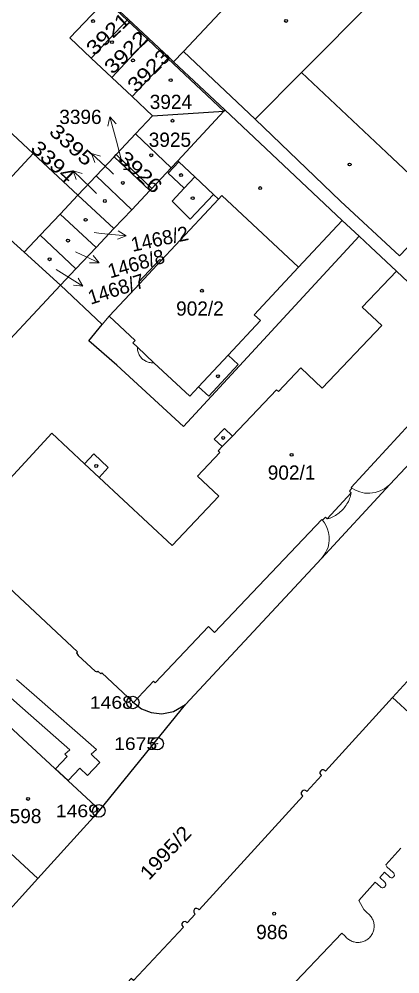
# Model space of a CAD drawing. Extents: x -679733 to -673243, y -1075091 to -1066557.
# Drawn here: x -676245.5 to -676200, y -1071222.5 to -1071108.5 of the extents above; entities that cross this region are included whole.
import ezdxf
from ezdxf.enums import TextEntityAlignment as Align

# ---------------------------------------------------------------- set-up
doc = ezdxf.new("R2010")
doc.units = 0
doc.header["$LTSCALE"] = 0.68
for name, color, linetype, lineweight in [('1', 7, 'Continuous', 25), ('13', 7, 'Continuous', 13), ('3', 7, 'Continuous', 25), ('4', 7, 'Continuous', 13), ('5', 7, 'Continuous', 25), ('7', 7, 'Continuous', 13), ('8', 7, 'Continuous', 25)]:
    doc.layers.add(name, color=color, linetype=linetype, lineweight=lineweight)
doc.layers.add('2', color=7, linetype='Continuous')

msp = doc.modelspace()

# ---------------------------------------------------------------- linework, layer by layer
at = {"layer": '1'}
for p, q in [((-676234.42, -1071115.43), (-676236.85, -1071113.13)), ((-676231.98, -1071117.73), (-676234.42, -1071115.43)), ((-676229.54, -1071120.04), (-676231.98, -1071117.73)), ((-676229.54, -1071120.04), (-676221.03, -1071119.48)), ((-676220.89, -1071119.33), (-676221.03, -1071119.48)), ((-676231.56, -1071122.19), (-676227.3, -1071126.22)), ((-676229.85, -1071128.96), (-676234.12, -1071124.91)), ((-676229.61, -1071128.7), (-676233.88, -1071124.66)), ((-676232.01, -1071131.24), (-676236.29, -1071127.21)), ((-676234.15, -1071133.5), (-676238.45, -1071129.5)), ((-676240.59, -1071131.77), (-676242.96, -1071134.29)), ((-676244.88, -1071136.32), (-676240.55, -1071140.25)), ((-676192.78, -1071180.63), (-676200.89, -1071189.48)), ((-676250.13, -1071218.72), (-676243.22, -1071211.1))]:
    msp.add_line(p, q, dxfattribs=at)
for points in [[(-676199.04, -1071102.18), (-676200.68, -1071103.72), (-676209.74, -1071095.16), (-676225.83, -1071112.33), (-676227.03, -1071113.57), (-676220.89, -1071119.33)], [(-676236.85, -1071113.13), (-676239.41, -1071110.71), (-676235.13, -1071106.19), (-676235.02, -1071106.07)], [(-676235.02, -1071106.07), (-676232.45, -1071108.48), (-676230.02, -1071110.76), (-676227.57, -1071113.06), (-676227.03, -1071113.57)], [(-676261.62, -1071107.83), (-676258.07, -1071111.18), (-676243.8, -1071124.53), (-676238.45, -1071129.5), (-676236.29, -1071127.21), (-676234.12, -1071124.91), (-676233.88, -1071124.66), (-676231.56, -1071122.19), (-676229.54, -1071120.04)], [(-676236.85, -1071113.13), (-676232.57, -1071108.6), (-676232.45, -1071108.48)], [(-676234.42, -1071115.43), (-676230.14, -1071110.89), (-676230.02, -1071110.76)], [(-676231.98, -1071117.73), (-676227.7, -1071113.19), (-676227.57, -1071113.06)], [(-676221.03, -1071119.48), (-676226.54, -1071125.41), (-676227.3, -1071126.22), (-676229.61, -1071128.7), (-676229.85, -1071128.96), (-676232.01, -1071131.24), (-676234.15, -1071133.5), (-676236.29, -1071135.75)], [(-676220.89, -1071119.33), (-676206.89, -1071132.51), (-676204.87, -1071134.4)], [(-676243.8, -1071124.53), (-676253.69, -1071135.2), (-676268.05, -1071122.23), (-676276.45, -1071131.52)], [(-676238.45, -1071129.5), (-676240.59, -1071131.77), (-676236.29, -1071135.75)], [(-676204.87, -1071134.4), (-676225.85, -1071157.13), (-676233.8, -1071149.8), (-676237.15, -1071146.9), (-676235.55, -1071144.96), (-676240.55, -1071140.25), (-676249.94, -1071150.27), (-676252.66, -1071153.13), (-676255.04, -1071155.66), (-676257.2, -1071157.96)], [(-676238.69, -1071138.29), (-676242.96, -1071134.29), (-676244.88, -1071136.32)], [(-676204.87, -1071134.4), (-676203.51, -1071135.69), (-676200.43, -1071138.58), (-676190.22, -1071148.16), (-676188.12, -1071150.12)], [(-676254.22, -1071146.3), (-676255.85, -1071144.76), (-676246.53, -1071134.79), (-676244.88, -1071136.32)], [(-676236.29, -1071135.75), (-676238.69, -1071138.29), (-676240.55, -1071140.25)], [(-676225.61, -1071190.31), (-676209.37, -1071172.89), (-676201.22, -1071164.07), (-676188.12, -1071150.12)], [(-676261.28, -1071162.3), (-676252.88, -1071170.12), (-676253.02, -1071170.27), (-676249.35, -1071173.7), (-676249.45, -1071173.81), (-676249.16, -1071174.08), (-676249.26, -1071174.19), (-676246.82, -1071176.47), (-676246.72, -1071176.36), (-676238.5, -1071184.04), (-676238.61, -1071184.15), (-676238.42, -1071184.46), (-676236.41, -1071186.34), (-676236.16, -1071186.44), (-676236.06, -1071186.33), (-676235.7, -1071186.67), (-676235.59, -1071186.56), (-676231.81, -1071190.09), (-676230.87, -1071190.84), (-676229.69, -1071191.27), (-676228.42, -1071191.44), (-676227.02, -1071191.16), (-676225.61, -1071190.31)], [(-676253.82, -1071186.26), (-676250.38, -1071189.45), (-676245.54, -1071193.94), (-676235.82, -1071202.93), (-676225.61, -1071190.31)], [(-676200.89, -1071189.48), (-676208.89, -1071198.29), (-676208.97, -1071198.22)], [(-676200.89, -1071189.48), (-676191.19, -1071198.39), (-676190.23, -1071199.26), (-676188.79, -1071200.58), (-676181.83, -1071206.97), (-676180.87, -1071207.85), (-676178.26, -1071210.25)], [(-676208.97, -1071198.22), (-676209.137, -1071198.131), (-676209.326, -1071198.14), (-676209.466, -1071198.226), (-676209.561, -1071198.39), (-676209.558, -1071198.579), (-676209.46, -1071198.74)], [(-676209.46, -1071198.74), (-676209.38, -1071198.82), (-676211.12, -1071200.72), (-676211.2, -1071200.64)], [(-676211.2, -1071200.64), (-676211.374, -1071200.563), (-676211.563, -1071200.584), (-676211.683, -1071200.662), (-676211.778, -1071200.827), (-676211.778, -1071201.017), (-676211.68, -1071201.18)], [(-676253.4, -1071201.73), (-676253, -1071202.09), (-676243.22, -1071211.1), (-676235.82, -1071202.93)], [(-676211.68, -1071201.18), (-676211.6, -1071201.25), (-676223.99, -1071214.83), (-676224.07, -1071214.76)], [(-676224.53, -1071215.28), (-676224.45, -1071215.35), (-676225.4, -1071216.4), (-676225.48, -1071216.32)], [(-676224.07, -1071214.76), (-676224.239, -1071214.682), (-676224.424, -1071214.703), (-676224.534, -1071214.775), (-676224.629, -1071214.935), (-676224.627, -1071215.121), (-676224.53, -1071215.28)], [(-676225.48, -1071216.32), (-676225.651, -1071216.246), (-676225.836, -1071216.27), (-676225.935, -1071216.335), (-676226.033, -1071216.493), (-676226.035, -1071216.68), (-676225.94, -1071216.84)], [(-676225.94, -1071216.84), (-676225.86, -1071216.91), (-676231.81, -1071223.3), (-676232.11, -1071223.06), (-676241.64, -1071233.59), (-676241.34, -1071233.94)]]:
    msp.add_lwpolyline(points, dxfattribs=at)
at = {"layer": '13'}
for points in [[(-676241.13, -1071198.02), (-676239.63, -1071199.4), (-676238.23, -1071197.93), (-676237.29, -1071198.79), (-676235.85, -1071197.23), (-676236.88, -1071196.27), (-676236.23, -1071195.68), (-676243.66, -1071189.16), (-676245.79, -1071187.32)], [(-676247.19, -1071188.9), (-676245.06, -1071190.76), (-676239.41, -1071195.72), (-676240, -1071196.27), (-676239.72, -1071196.53), (-676241.13, -1071198.02)]]:
    msp.add_lwpolyline(points, dxfattribs=at)
at = {"layer": '3'}
msp.add_lwpolyline([(-676232.991, -1071126.39), (-676232.32, -1071126.39), (-676232.32, -1071125.72)], dxfattribs=at)
at = {"layer": '4'}
for p, q in [((-676200.68, -1071103.72), (-676211.74, -1071114.85)), ((-676232.57, -1071108.6), (-676235.13, -1071106.19)), ((-676230.14, -1071110.89), (-676232.57, -1071108.6)), ((-676227.7, -1071113.19), (-676230.14, -1071110.89)), ((-676225.83, -1071112.33), (-676217.29, -1071120.44)), ((-676221.03, -1071119.48), (-676227.7, -1071113.19)), ((-676211.74, -1071114.85), (-676217.29, -1071120.44)), ((-676211.74, -1071114.85), (-676201.6, -1071124.41)), ((-676217.29, -1071120.44), (-676207.08, -1071130.2)), ((-676201.6, -1071124.41), (-676194.62, -1071131)), ((-676227.66, -1071126.89), (-676226.4, -1071125.54)), ((-676226.4, -1071125.54), (-676226.54, -1071125.41)), ((-676226.4, -1071125.54), (-676224.5, -1071127.32)), ((-676225.77, -1071128.67), (-676227.66, -1071126.89)), ((-676225.77, -1071128.67), (-676224.5, -1071127.32)), ((-676224.5, -1071127.32), (-676222.28, -1071129.42)), ((-676227.21, -1071130.2), (-676225.77, -1071128.67)), ((-676222.28, -1071129.42), (-676225.04, -1071132.35)), ((-676221.68, -1071129.98), (-676222.28, -1071129.42)), ((-676221.68, -1071129.98), (-676221.27, -1071129.54)), ((-676221.27, -1071129.54), (-676212.1, -1071138.1)), ((-676228.52, -1071137.31), (-676221.68, -1071129.98)), ((-676225.04, -1071132.35), (-676227.21, -1071130.2)), ((-676207.08, -1071130.2), (-676200.04, -1071136.73)), ((-676194.62, -1071131), (-676200.04, -1071136.73)), ((-676231.21, -1071139.9), (-676228.67, -1071137.18)), ((-676231.06, -1071140.03), (-676228.52, -1071137.31)), ((-676228.67, -1071137.18), (-676228.52, -1071137.31)), ((-676204.5, -1071142.87), (-676200.43, -1071138.58)), ((-676231.06, -1071140.03), (-676231.21, -1071139.9)), ((-676234.72, -1071143.95), (-676231.62, -1071146.84)), ((-676220.52, -1071148.6), (-676216.67, -1071144.47)), ((-676216.67, -1071144.47), (-676217.4, -1071143.79)), ((-676231.62, -1071146.84), (-676231.91, -1071147.15)), ((-676231.91, -1071147.15), (-676231.35, -1071147.67)), ((-676231.35, -1071147.67), (-676229.37, -1071149.51)), ((-676224.04, -1071152.37), (-676220.52, -1071148.6)), ((-676220.52, -1071148.6), (-676219.32, -1071149.73)), ((-676229.37, -1071149.51), (-676225.09, -1071153.5)), ((-676222.83, -1071153.49), (-676219.32, -1071149.73)), ((-676214.51, -1071152.93), (-676211.84, -1071150.12)), ((-676211.84, -1071150.12), (-676209.28, -1071152.55)), ((-676225.09, -1071153.5), (-676224.04, -1071152.37)), ((-676224.04, -1071152.37), (-676222.83, -1071153.49)), ((-676219.98, -1071158.28), (-676214.72, -1071152.74)), ((-676214.72, -1071152.74), (-676214.51, -1071152.93)), ((-676205.84, -1071164.4), (-676197.26, -1071155.1)), ((-676252.88, -1071170.12), (-676241.58, -1071157.91)), ((-676241.58, -1071157.91), (-676237.66, -1071161.58)), ((-676222.17, -1071158.63), (-676220.96, -1071157.36)), ((-676219.98, -1071158.28), (-676221.23, -1071159.53)), ((-676220.96, -1071157.36), (-676219.98, -1071158.28)), ((-676221.23, -1071159.53), (-676222.17, -1071158.63)), ((-676221.71, -1071160.04), (-676221.23, -1071159.53)), ((-676237.66, -1071161.58), (-676236.54, -1071160.39)), ((-676236.54, -1071160.39), (-676234.82, -1071162.02)), ((-676224.17, -1071163.05), (-676221.51, -1071160.24)), ((-676221.51, -1071160.24), (-676221.71, -1071160.04)), ((-676235.92, -1071163.2), (-676237.66, -1071161.58)), ((-676234.82, -1071162.02), (-676235.92, -1071163.2)), ((-676235.92, -1071163.2), (-676227.21, -1071171.34)), ((-676221.61, -1071165.44), (-676224.17, -1071163.05)), ((-676201.8, -1071164.54), (-676201.22, -1071164.07)), ((-676208.68, -1071168.17), (-676205.82, -1071165.05)), ((-676206.04, -1071164.85), (-676205.73, -1071164.5)), ((-676205.82, -1071165.05), (-676206.04, -1071164.85)), ((-676205.73, -1071164.5), (-676205.84, -1071164.4)), ((-676205.73, -1071164.5), (-676205.32, -1071164.73)), ((-676205.32, -1071164.73), (-676204.8, -1071164.94)), ((-676204.8, -1071164.94), (-676204.22, -1071165.07)), ((-676204.22, -1071165.07), (-676203.6, -1071165.09)), ((-676203.6, -1071165.09), (-676202.96, -1071165.01)), ((-676202.96, -1071165.01), (-676202.35, -1071164.82)), ((-676202.35, -1071164.82), (-676201.8, -1071164.54)), ((-676227.21, -1071171.34), (-676221.61, -1071165.44)), ((-676222.14, -1071181.71), (-676209.34, -1071168.22)), ((-676209.34, -1071168.22), (-676209.23, -1071168.32)), ((-676209.23, -1071168.32), (-676208.9, -1071167.97)), ((-676209.23, -1071168.32), (-676208.99, -1071168.63)), ((-676208.99, -1071168.63), (-676208.8, -1071168.99)), ((-676208.9, -1071167.97), (-676208.68, -1071168.17)), ((-676208.8, -1071168.99), (-676208.64, -1071169.37)), ((-676208.64, -1071169.37), (-676208.52, -1071169.79)), ((-676208.52, -1071169.79), (-676208.46, -1071170.25)), ((-676208.45, -1071170.7), (-676208.49, -1071171.09)), ((-676208.46, -1071170.25), (-676208.45, -1071170.7)), ((-676208.83, -1071172.12), (-676208.95, -1071172.33)), ((-676208.71, -1071171.88), (-676208.83, -1071172.12)), ((-676208.59, -1071171.53), (-676208.71, -1071171.88)), ((-676208.49, -1071171.09), (-676208.59, -1071171.53)), ((-676208.95, -1071172.33), (-676209.37, -1071172.89)), ((-676229.23, -1071187.73), (-676222.87, -1071181.02)), ((-676222.87, -1071181.02), (-676222.14, -1071181.71)), ((-676231.81, -1071190.09), (-676229.41, -1071187.55)), ((-676229.41, -1071187.55), (-676229.23, -1071187.73)), ((-676199.9, -1071207.49), (-676201.7, -1071209.48)), ((-676201.7, -1071209.48), (-676201.56, -1071209.71)), ((-676201.56, -1071209.71), (-676200.82, -1071210.39)), ((-676202.42, -1071210.99), (-676201.84, -1071210.35)), ((-676201.84, -1071210.35), (-676201.24, -1071210.91)), ((-676201.24, -1071210.91), (-676201.15, -1071210.98)), ((-676200.72, -1071210.48), (-676200.82, -1071210.39)), ((-676200.8, -1071210.96), (-676200.71, -1071210.87)), ((-676200.67, -1071210.59), (-676200.72, -1071210.48)), ((-676200.71, -1071210.87), (-676200.66, -1071210.75)), ((-676200.66, -1071210.75), (-676200.67, -1071210.59)), ((-676204.92, -1071213.72), (-676202.94, -1071211.55)), ((-676202.94, -1071211.55), (-676202.33, -1071212.1)), ((-676201.82, -1071211.54), (-676202.42, -1071210.99)), ((-676201.15, -1071210.98), (-676201.04, -1071211.02)), ((-676201.04, -1071211.02), (-676200.91, -1071211.01)), ((-676200.91, -1071211.01), (-676200.8, -1071210.96)), ((-676204.31, -1071214.79), (-676204.92, -1071213.72)), ((-676203.97, -1071215.18), (-676204.31, -1071214.79)), ((-676214.29, -1071225.35), (-676206.94, -1071217.61)), ((-676206.94, -1071217.61), (-676206.58, -1071217.94))]:
    msp.add_line(p, q, dxfattribs=at)
for points in [[(-676217.4, -1071143.79), (-676212.1, -1071138.1), (-676206.89, -1071132.51)], [(-676235.55, -1071144.96), (-676234.72, -1071143.95), (-676231.06, -1071140.03)], [(-676209.28, -1071152.55), (-676202.18, -1071145.07), (-676204.5, -1071142.87)], [(-676229.37, -1071149.51), (-676229.487, -1071149.517), (-676229.604, -1071149.516), (-676229.721, -1071149.507), (-676229.837, -1071149.491), (-676229.952, -1071149.468), (-676230.065, -1071149.437), (-676230.176, -1071149.399), (-676230.284, -1071149.354), (-676230.389, -1071149.302), (-676230.49, -1071149.244), (-676230.588, -1071149.179), (-676230.681, -1071149.108), (-676230.769, -1071149.031), (-676230.853, -1071148.948), (-676230.93, -1071148.86), (-676231.002, -1071148.768), (-676231.068, -1071148.671), (-676231.128, -1071148.57), (-676231.18, -1071148.465), (-676231.226, -1071148.358), (-676231.265, -1071148.247), (-676231.297, -1071148.134), (-676231.322, -1071148.02), (-676231.339, -1071147.904), (-676231.348, -1071147.787), (-676231.35, -1071147.67)], [(-676205.82, -1071165.05), (-676205.857, -1071165.224), (-676205.902, -1071165.397), (-676205.955, -1071165.567), (-676206.015, -1071165.735), (-676206.082, -1071165.9), (-676206.157, -1071166.062), (-676206.238, -1071166.22), (-676206.327, -1071166.375), (-676206.422, -1071166.526), (-676206.524, -1071166.672), (-676206.633, -1071166.813), (-676206.747, -1071166.95), (-676206.868, -1071167.081), (-676206.994, -1071167.207), (-676207.125, -1071167.328), (-676207.262, -1071167.442), (-676207.404, -1071167.55), (-676207.55, -1071167.652), (-676207.701, -1071167.747), (-676207.856, -1071167.835), (-676208.014, -1071167.917), (-676208.176, -1071167.991), (-676208.342, -1071168.058), (-676208.51, -1071168.118), (-676208.68, -1071168.17)], [(-676201.82, -1071211.54), (-676201.782, -1071211.579), (-676201.749, -1071211.623), (-676201.724, -1071211.671), (-676201.705, -1071211.723), (-676201.694, -1071211.776), (-676201.691, -1071211.831), (-676201.696, -1071211.885), (-676201.709, -1071211.939), (-676201.729, -1071211.989), (-676201.756, -1071212.037), (-676201.79, -1071212.08), (-676201.829, -1071212.117), (-676201.874, -1071212.149), (-676201.923, -1071212.174), (-676201.975, -1071212.191), (-676202.028, -1071212.201), (-676202.083, -1071212.203), (-676202.137, -1071212.197), (-676202.19, -1071212.184), (-676202.241, -1071212.163), (-676202.288, -1071212.135), (-676202.33, -1071212.1)], [(-676203.97, -1071215.18), (-676203.868, -1071215.25), (-676203.771, -1071215.326), (-676203.68, -1071215.409), (-676203.593, -1071215.497), (-676203.513, -1071215.591), (-676203.438, -1071215.689), (-676203.37, -1071215.792), (-676203.309, -1071215.899), (-676203.255, -1071216.01), (-676203.207, -1071216.124), (-676203.168, -1071216.241), (-676203.135, -1071216.36), (-676203.111, -1071216.481), (-676203.094, -1071216.603), (-676203.085, -1071216.726), (-676203.084, -1071216.849), (-676203.091, -1071216.973), (-676203.105, -1071217.095), (-676203.128, -1071217.217), (-676203.158, -1071217.336), (-676203.195, -1071217.454), (-676203.241, -1071217.569), (-676203.293, -1071217.68), (-676203.352, -1071217.789), (-676203.418, -1071217.893), (-676203.491, -1071217.993), (-676203.57, -1071218.087), (-676203.655, -1071218.177), (-676203.745, -1071218.261), (-676203.841, -1071218.339), (-676203.941, -1071218.411), (-676204.046, -1071218.476), (-676204.154, -1071218.535), (-676204.267, -1071218.586), (-676204.382, -1071218.631), (-676204.5, -1071218.667), (-676204.619, -1071218.697), (-676204.741, -1071218.718), (-676204.864, -1071218.732), (-676204.987, -1071218.737), (-676205.11, -1071218.735), (-676205.233, -1071218.725), (-676205.355, -1071218.708), (-676205.476, -1071218.682), (-676205.595, -1071218.649), (-676205.712, -1071218.608), (-676205.825, -1071218.56), (-676205.936, -1071218.505), (-676206.042, -1071218.443), (-676206.145, -1071218.374), (-676206.242, -1071218.298), (-676206.335, -1071218.217), (-676206.423, -1071218.13), (-676206.504, -1071218.038), (-676206.58, -1071217.94)]]:
    msp.add_lwpolyline(points, dxfattribs=at)
at = {"layer": '5'}
for centre in [(-676236.6368, -1071108.7092), (-676213.5968, -1071108.6892), (-676234.3968, -1071111.2292), (-676231.8768, -1071113.4092), (-676227.3768, -1071115.7692), (-676227.1568, -1071120.6092), (-676229.6968, -1071124.7392), (-676206.0068, -1071125.8392), (-676226.1368, -1071127.0992), (-676233.0868, -1071128.0392), (-676216.6868, -1071128.6492), (-676224.7468, -1071129.8592), (-676235.2368, -1071130.1992), (-676237.5268, -1071132.4492), (-676239.6368, -1071134.9292), (-676241.8368, -1071137.1492), (-676223.6468, -1071140.9192), (-676221.7368, -1071151.1292), (-676221.1068, -1071158.4892), (-676212.9368, -1071160.5092), (-676236.2668, -1071161.8392), (-676244.3968, -1071201.5992), (-676215.0168, -1071215.2992)]:
    msp.add_circle(centre, 0.175, dxfattribs=at)
at = {"layer": '7'}
for p, q in [((-676234.637, -1071120.151), (-676234.861, -1071121.248)), ((-676236.815, -1071124.543), (-676236.424, -1071125.593)), ((-676239.029, -1071126.575), (-676238.656, -1071127.631)), ((-676232.685, -1071134.374), (-676233.629, -1071133.771)), ((-676235.93, -1071137.568), (-676236.626, -1071136.691)), ((-676237.855, -1071140.36), (-676238.439, -1071139.405))]:
    msp.add_line(p, q, dxfattribs=at)
for points in [[(-676233.2, -1071125.54), (-676233.86, -1071123.05), (-676234.637, -1071120.151), (-676233.894, -1071120.989)], [(-676234.19, -1071127), (-676234.62, -1071126.59), (-676236.815, -1071124.543), (-676235.741, -1071124.86)], [(-676236.22, -1071129.29), (-676236.87, -1071128.66), (-676239.029, -1071126.575), (-676237.96, -1071126.911)], [(-676236.51, -1071133.97), (-676235.67, -1071134.06), (-676232.685, -1071134.374), (-676233.734, -1071134.767)], [(-676238.74, -1071136.26), (-676238.65, -1071136.3), (-676235.93, -1071137.568), (-676237.049, -1071137.599)], [(-676241.03, -1071138.38), (-676240.4, -1071138.77), (-676237.855, -1071140.36), (-676238.97, -1071140.254)]]:
    msp.add_lwpolyline(points, dxfattribs=at)
at = {"layer": '8'}
for centre, radius in [((-676231.89, -1071190.0798), 0.75), ((-676231.89, -1071190.0798), 0.03), ((-676228.99, -1071194.9998), 0.75), ((-676228.99, -1071194.9998), 0.03), ((-676235.95, -1071203.0298), 0.75), ((-676235.95, -1071203.0298), 0.03)]:
    msp.add_circle(centre, radius, dxfattribs=at)

# ---------------------------------------------------------------- texts
at = {"layer": '2'}
for s, rotation, width, p in [('3921', 43, 1.2, (-676234.2832, -1071110.861)), ('3922', 44, 1.2, (-676232.136, -1071113.0513)), ('3923', 45, 1.2, (-676229.3875, -1071115.1995)), ('3926', 317, 1.2, (-676231.5832, -1071127.361)), ('1995/2', 47, 1.1, (-676227.3574, -1071208.6032))]:
    msp.add_text(s, height=1.7, rotation=rotation, dxfattribs=dict(at, width=width)).set_placement(p, align=Align.CENTER)
for s, p in [('3924', (-676227.35, -1071119.21)), ('3925', (-676227.47, -1071123.729)), ('902/2', (-676223.88, -1071143.89)), ('902/1', (-676212.94, -1071163.479)), ('598', (-676244.709, -1071204.499)), ('986', (-676215.269, -1071218.34))]:
    msp.add_text(s, height=1.7, dxfattribs=at).set_placement(p, align=Align.CENTER)
msp.add_text('3396', height=1.7, dxfattribs=at).set_placement((-676235.62, -1071120.999), align=Align.RIGHT)
at = {"layer": '2', "width": 1.2}
for s, rotation, p in [('3395', 318, (-676237.5005, -1071126.1438)), ('3394', 317, (-676239.7864, -1071128.1919))]:
    msp.add_text(s, height=1.7, rotation=rotation, dxfattribs=at).set_placement(p, align=Align.RIGHT)
at = {"layer": '2'}
for s, rotation, p in [('1468/2', 12, (-676231.92, -1071136.271)), ('1468/8', 16, (-676234.609, -1071139.453)), ('1468/7', 18, (-676236.924, -1071142.594))]:
    msp.add_text(s, height=1.7, rotation=rotation, dxfattribs=at).set_placement(p)
at = {"layer": '8', "width": 1.15}
for s, p in [('1468', (-676231.889, -1071190.83)), ('1675', (-676228.989, -1071195.75)), ('1469', (-676235.949, -1071203.78))]:
    msp.add_text(s, height=1.5, dxfattribs=at).set_placement(p, align=Align.RIGHT)

doc.saveas('drawing.dxf')
